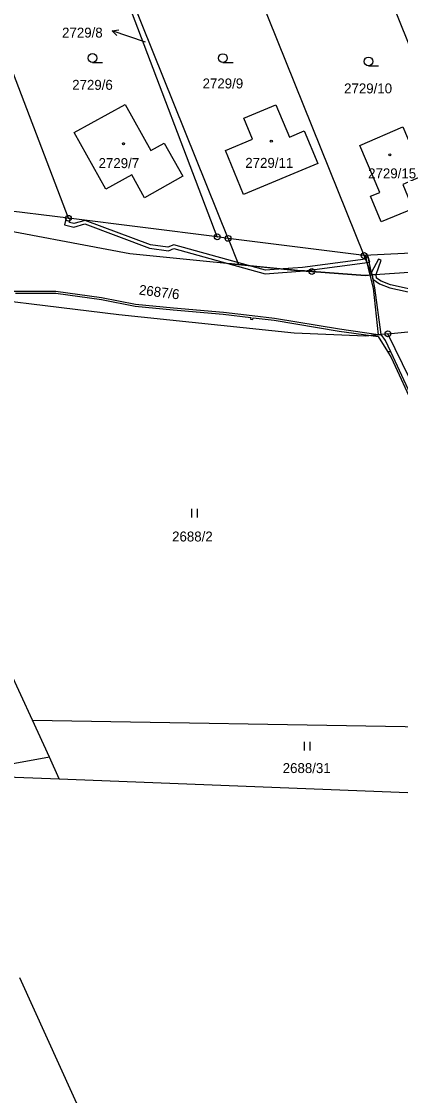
# Model space of a CAD drawing. Extents: x -562167 to -556918, y -1077891 to -1070763.
# Drawn here: x -561667.8 to -561602.8, y -1076447.3 to -1076263.5 of the extents above; entities that cross this region are included whole.
import ezdxf

# ---------------------------------------------------------------- set-up
doc = ezdxf.new("R2010")
doc.units = 0
for name, color, linetype in [('Hranice parcel', 7, 'Continuous'), ('Parcelní čísla', 7, 'Continuous'), ('Pop  PČ popisy', 7, 'Continuous'), ('Věcná břemena k části', 7, 'Continuous'), ('Značky bodu BP', 7, 'Continuous'), ('Značky budov', 7, 'Continuous'), ('Značky kultur', 7, 'Continuous')]:
    doc.layers.add(name, color=color, linetype=linetype)

msp = doc.modelspace()

# ---------------------------------------------------------------- linework, layer by layer
at = {"layer": 'Hranice parcel'}
for p, q in [((-561659.72, -1076297.17), (-561676.98, -1076251.89)), ((-561634.22, -1076300.35), (-561651.47, -1076255.08)), ((-561632.38, -1076300.61), (-561650.66, -1076255.18)), ((-561609.08, -1076303.54), (-561627.23, -1076258.5)), ((-561659.72, -1076297.17), (-561692.23, -1076293.11)), ((-561634.22, -1076300.35), (-561659.72, -1076297.17)), ((-561632.38, -1076300.61), (-561634.22, -1076300.35)), ((-561609.08, -1076303.54), (-561632.38, -1076300.61)), ((-561594.35, -1076338.85), (-561605, -1076316.95)), ((-561665.89, -1076383.06), (-561679.38, -1076353.76)), ((-561662.98, -1076389.38), (-561665.89, -1076383.06)), ((-561665.89, -1076383.06), (-561574.95, -1076384.59)), ((-561661.27, -1076393.1), (-561662.98, -1076389.38)), ((-561682.6, -1076392.26), (-561661.27, -1076393.1)), ((-561661.27, -1076393.1), (-561566.65, -1076396.84))]:
    msp.add_line(p, q, dxfattribs=at)
for points in [[(-561605.37, -1076257.6), (-561587.25, -1076302.47), (-561609.08, -1076303.54)], [(-561640.15, -1076289.97), (-561646.68, -1076293.69), (-561648.87, -1076289.76), (-561653.33, -1076292.21), (-561658.73, -1076282.52), (-561650.01, -1076277.69), (-561645.58, -1076285.58), (-561643.31, -1076284.31), (-561640.15, -1076289.97)], [(-561629.71, -1076293.1), (-561632.83, -1076285.6), (-561628.2, -1076283.65), (-561629.7, -1076280.06), (-561624.18, -1076277.78), (-561621.87, -1076283.31), (-561619.35, -1076282.23), (-561616.99, -1076287.77), (-561629.71, -1076293.1)], [(-561606.14, -1076297.79), (-561607.99, -1076293.39), (-561606.41, -1076292.76), (-561609.81, -1076284.69), (-561602.43, -1076281.55), (-561598.92, -1076289.86), (-561602.43, -1076291.4), (-561600.73, -1076295.58), (-561606.14, -1076297.79)], [(-561582.91, -1076305.21), (-561608.88, -1076306.94), (-561618.03, -1076306.28), (-561620.03, -1076306.14), (-561649.21, -1076303.23), (-561675.93, -1076298.21), (-561690.64, -1076297.3)], [(-561605, -1076316.95), (-561608.83, -1076317.34), (-561621.03, -1076316.81), (-561651.09, -1076313.72), (-561683.86, -1076309.69), (-561685.54, -1076313.52), (-561697.21, -1076315.04)], [(-561605, -1076316.95), (-561545.29, -1076310.94), (-561544.47, -1076310.86)], [(-561662.98, -1076389.38), (-561672.74, -1076391.15), (-561690.56, -1076355.05)], [(-561645.16, -1076465.51), (-561656.61, -1076452.28), (-561668.02, -1076427.13)]]:
    msp.add_lwpolyline(points, dxfattribs=at)
at = {"layer": 'Pop  PČ popisy'}
for p, q in [((-561652.2, -1076265.09), (-561651.09, -1076264.95)), ((-561649.36, -1076266.07), (-561652.2, -1076265.09)), ((-561652.2, -1076265.09), (-561651.41, -1076265.89)), ((-561646.49, -1076267.06), (-561649.36, -1076266.07))]:
    msp.add_line(p, q, dxfattribs=at)
at = {"layer": 'Věcná břemena k části'}
for points in [[(-561660.39, -1076298.28), (-561658.79, -1076298.68), (-561656.9, -1076298.13), (-561645.82, -1076302.29), (-561642.59, -1076302.75), (-561641.64, -1076302.37), (-561632.44, -1076304.9), (-561628.9, -1076305.26), (-561641.68, -1076301.73), (-561642.67, -1076302.13), (-561645.68, -1076301.71), (-561656.83, -1076297.53), (-561658.8, -1076298.06), (-561659.51, -1076297.89), (-561659.39, -1076297.38), (-561659.72, -1076297.17), (-561660.12, -1076297.12)], [(-561632.38, -1076300.61), (-561630.58, -1076305.09), (-561620.03, -1076306.14), (-561618.03, -1076306.28), (-561608.88, -1076306.94), (-561607.74, -1076306.86), (-561609.08, -1076303.54)], [(-561607.74, -1076306.86), (-561609.08, -1076303.54), (-561632.38, -1076300.61), (-561630.58, -1076305.09), (-561620.03, -1076306.14), (-561618.03, -1076306.28), (-561608.88, -1076306.94)], [(-561628.9, -1076305.26), (-561630.58, -1076305.09), (-561632.44, -1076304.9), (-561626.05, -1076306.66), (-561619.29, -1076306.19), (-561620.03, -1076306.14), (-561622.95, -1076305.85), (-561625.99, -1076306.06)], [(-561622.95, -1076305.85), (-561619.29, -1076306.19), (-561608.11, -1076304.66), (-561608.44, -1076303.59), (-561608.85, -1076304.15), (-561619.63, -1076305.62)], [(-561608.09, -1076306.89), (-561607.74, -1076306.86), (-561608.43, -1076303.51), (-561608.88, -1076303.53)], [(-561607.03, -1076306.82), (-561606.16, -1076304.34), (-561606.62, -1076304.15), (-561607.84, -1076306.37), (-561607.74, -1076306.86), (-561607.72, -1076306.86)], [(-561606.65, -1076317.12), (-561606.17, -1076317.07), (-561607.25, -1076309.09), (-561607.72, -1076306.86), (-561608.09, -1076306.89), (-561607.55, -1076309.15)], [(-561606.66, -1076317.43), (-561605.08, -1076319.98), (-561604.48, -1076320.03), (-561605.41, -1076318.08), (-561606.17, -1076317.07), (-561606.65, -1076317.12), (-561607.92, -1076317.25)], [(-561584.69, -1076331.66), (-561584.28, -1076331.36), (-561585.16, -1076330.57), (-561589.74, -1076333.92), (-561593.92, -1076337.09), (-561595.66, -1076335.56), (-561600.03, -1076329.59), (-561604.08, -1076320.86), (-561604.48, -1076320.03), (-561605.08, -1076319.98), (-561604.44, -1076321.02), (-561600.37, -1076329.79), (-561595.96, -1076335.82), (-561594.1, -1076337.72), (-561588.31, -1076333.73), (-561585.18, -1076331.23)]]:
    msp.add_lwpolyline(points, close=True, dxfattribs=at)
for points in [[(-561600.14, -1076309.54), (-561604.54, -1076308.58), (-561606.18, -1076307.96), (-561606.95, -1076307.44), (-561607.03, -1076306.82), (-561607.72, -1076306.86), (-561607.56, -1076307.62), (-561606.42, -1076308.4), (-561604.68, -1076309.06), (-561600.22, -1076310.04)], [(-561668.8, -1076309.99), (-561661.89, -1076310), (-561654.07, -1076311.06), (-561648.26, -1076312.22), (-561641.76, -1076312.86), (-561633.19, -1076313.6), (-561628.48, -1076314.15), (-561628.51, -1076314.44), (-561628.11, -1076314.48), (-561628.08, -1076314.2), (-561624.47, -1076314.62), (-561613.33, -1076316.47), (-561607.92, -1076317.25), (-561606.65, -1076317.12), (-561613.29, -1076316.17), (-561624.43, -1076314.32), (-561628.26, -1076313.87), (-561633.16, -1076313.3), (-561641.74, -1076312.56), (-561648.22, -1076311.92), (-561654.03, -1076310.76), (-561661.87, -1076309.7), (-561668.99, -1076309.69)]]:
    msp.add_lwpolyline(points, dxfattribs=at)
at = {"layer": 'Značky bodu BP'}
for centre, radius in [((-561659.72, -1076297.17), 0.5), ((-561659.72, -1076297.17), 0.0303), ((-561634.22, -1076300.35), 0.5), ((-561634.22, -1076300.35), 0.0303), ((-561632.38, -1076300.61), 0.5), ((-561632.38, -1076300.61), 0.0303), ((-561609.08, -1076303.54), 0.5), ((-561609.08, -1076303.54), 0.0303), ((-561618.03, -1076306.28), 0.5), ((-561618.03, -1076306.28), 0.0303), ((-561605, -1076316.95), 0.5), ((-561605, -1076316.95), 0.0303)]:
    msp.add_circle(centre, radius, dxfattribs=at)
at = {"layer": 'Značky budov'}
for centre in [(-561650.29, -1076284.41), (-561624.97, -1076283.99), (-561604.68, -1076286.31)]:
    msp.add_circle(centre, 0.175, dxfattribs=at)
at = {"layer": 'Značky kultur'}
for p, q in [((-561655.6, -1076270.5), (-561653.85, -1076270.5)), ((-561633.26, -1076270.51), (-561631.51, -1076270.51)), ((-561608.34, -1076271.08), (-561606.59, -1076271.08)), ((-561638.61, -1076348.38), (-561638.61, -1076346.88)), ((-561637.61, -1076348.38), (-561637.61, -1076346.88)), ((-561619.3, -1076388.24), (-561619.3, -1076386.74)), ((-561618.3, -1076388.24), (-561618.3, -1076386.74))]:
    msp.add_line(p, q, dxfattribs=at)
for centre in [(-561655.6, -1076269.75), (-561633.26, -1076269.76), (-561608.34, -1076270.33)]:
    msp.add_circle(centre, 0.75, dxfattribs=at)

# ---------------------------------------------------------------- texts
at = {"layer": 'Parcelní čísla'}
for s, p in [('2729/8', (-561660.8, -1076266.25)), ('2729/6', (-561659.07, -1076275.19)), ('2729/9', (-561636.74, -1076274.95)), ('2729/10', (-561612.51, -1076275.8)), ('2729/7', (-561654.55, -1076288.58)), ('2729/11', (-561629.43, -1076288.54)), ('2729/15', (-561608.39, -1076290.34)), ('2688/2', (-561641.96, -1076352.48)), ('2688/31', (-561623.02, -1076392.11))]:
    msp.add_text(s, height=1.7, dxfattribs=at).set_placement(p)
msp.add_text('2687/6', height=1.7, rotation=353, dxfattribs=at).set_placement((-561647.71, -1076310.22))

doc.saveas('drawing.dxf')
